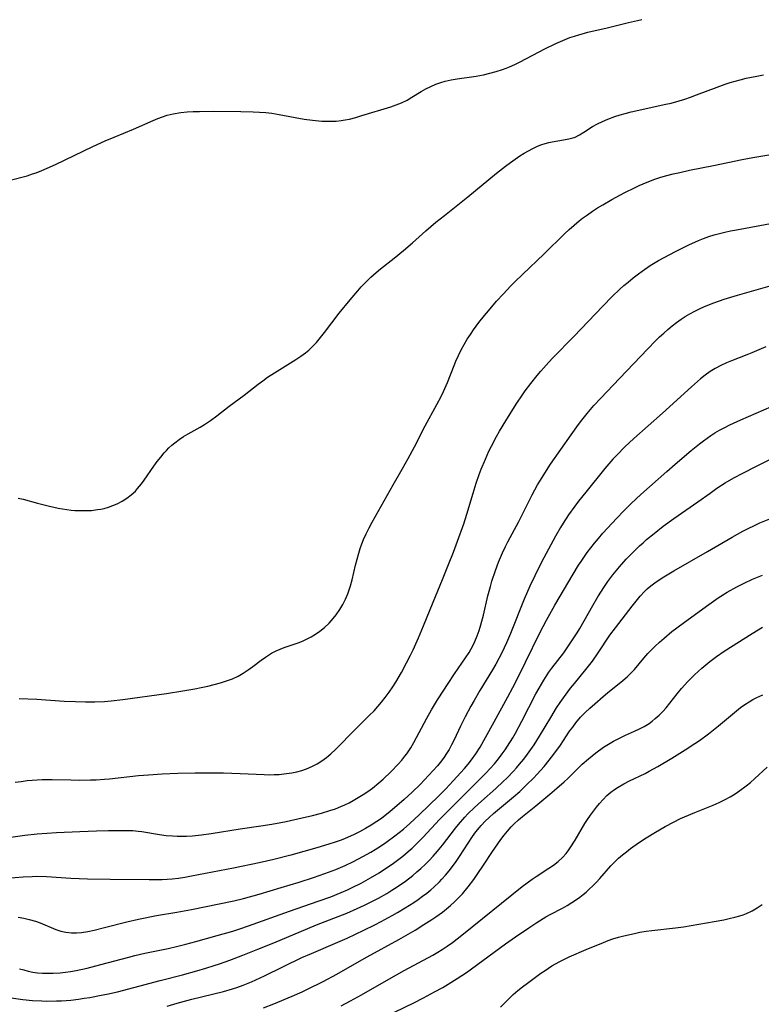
# Model space of a CAD drawing. Header units: inches. Extents: x 1073367 to 1082519, y 1569854 to 1574957.
# Tile 470 of 565: x 1079333 to 1079553, y 1573620 to 1573911. Entities that reach past the tile are written whole.
import ezdxf

# ---------------------------------------------------------------- set-up
doc = ezdxf.new("R2010")
doc.units = ezdxf.units.IN
doc.header["$MEASUREMENT"] = 0
doc.layers.add('CGG_CurvaNivelLidar_v1', color=7, linetype='Continuous', lineweight=30, true_color=0x008008)

msp = doc.modelspace()

# ---------------------------------------------------------------- linework, layer by layer
at = {"layer": 'CGG_CurvaNivelLidar_v1'}
for points in [[(1079330.6283, 1573863.4581, 78.5), (1079335.5881, 1573864.8283, 78.5), (1079337.2315, 1573865.3289, 78.5), (1079338.246, 1573865.6762, 78.5), (1079339.9166, 1573866.3152, 78.5), (1079341.5693, 1573867.014, 78.5), (1079343.9695, 1573868.1089, 78.5), (1079355.0023, 1573873.4452, 78.5), (1079358.6385, 1573875.123, 78.5), (1079361.2963, 1573876.2458, 78.5), (1079367.0285, 1573878.5632, 78.5), (1079372.8953, 1573881.1343, 78.5), (1079374.2564, 1573881.701, 78.5), (1079375.6278, 1573882.2229, 78.5), (1079377.0155, 1573882.6807, 78.5), (1079378.729, 1573883.1218, 78.5), (1079381.0463, 1573883.5033, 78.5), (1079382.8474, 1573883.6773, 78.5), (1079384.666, 1573883.781, 78.5), (1079386.4972, 1573883.8373, 78.5), (1079390.5782, 1573883.8771, 78.5), (1079398.7196, 1573883.8209, 78.5), (1079402.4217, 1573883.7207, 78.5), (1079404.2659, 1573883.6281, 78.5), (1079406.103, 1573883.4909, 78.5), (1079407.9305, 1573883.2932, 78.5), (1079410.1152, 1573882.9532, 78.5), (1079414.8185, 1573882.0085, 78.5), (1079417.478, 1573881.5371, 78.5), (1079419.9083, 1573881.2147, 78.5), (1079422.6654, 1573880.9795, 78.5), (1079424.081, 1573880.9231, 78.5), (1079425.4905, 1573880.9149, 78.5), (1079426.9331, 1573880.9655, 78.5), (1079428.3641, 1573881.0967, 78.5), (1079429.6159, 1573881.2939, 78.5), (1079430.8599, 1573881.5554, 78.5), (1079432.7149, 1573882.0326, 78.5), (1079434.5633, 1573882.5755, 78.5), (1079443.0544, 1573885.1807, 78.5), (1079444.6521, 1573885.7266, 78.5), (1079446.2059, 1573886.3544, 78.5), (1079447.8925, 1573887.1984, 78.5), (1079449.2965, 1573888.027, 78.5), (1079452.0735, 1573889.7547, 78.5), (1079453.455, 1573890.5261, 78.5), (1079454.877, 1573891.23, 78.5), (1079456.3371, 1573891.8566, 78.5), (1079457.8348, 1573892.3923, 78.5), (1079459.1262, 1573892.7618, 78.5), (1079460.914, 1573893.1506, 78.5), (1079462.7322, 1573893.4507, 78.5), (1079468.2624, 1573894.2339, 78.5), (1079470.5169, 1573894.6692, 78.5), (1079472.3926, 1573895.1141, 78.5), (1079474.2507, 1573895.6311, 78.5), (1079476.0856, 1573896.2253, 78.5), (1079477.1507, 1573896.6146, 78.5), (1079478.2039, 1573897.0361, 78.5), (1079479.7533, 1573897.7256, 78.5), (1079481.282, 1573898.4699, 78.5), (1079488.5613, 1573902.2957, 78.5), (1079491.8424, 1573903.9085, 78.5), (1079494.6129, 1573905.1113, 78.5), (1079496.0195, 1573905.653, 78.5), (1079497.3178, 1573906.105, 78.5), (1079498.6291, 1573906.5162, 78.5), (1079501.2697, 1573907.2252, 78.5), (1079507.0278, 1573908.5619, 78.5), (1079513.3392, 1573910.1388, 78.5), (1079515.9406, 1573910.7036, 78.5), (1079517.2653, 1573910.9585, 78.5)], [(1079332.963, 1573769.5179, 78), (1079334.4, 1573769.1674, 78), (1079338.6267, 1573768.0356, 78), (1079342.1842, 1573767.1387, 78), (1079344.7944, 1573766.564, 78), (1079347.3743, 1573766.1207, 78), (1079348.6469, 1573765.9679, 78), (1079349.7329, 1573765.8791, 78), (1079350.8188, 1573765.8248, 78), (1079352.7078, 1573765.804, 78), (1079354.584, 1573765.8853, 78), (1079356.4372, 1573766.09, 78), (1079357.4064, 1573766.2583, 78), (1079358.3637, 1573766.4706, 78), (1079359.6634, 1573766.8367, 78), (1079360.9334, 1573767.2816, 78), (1079362.1695, 1573767.8008, 78), (1079363.6502, 1573768.5531, 78), (1079365.0541, 1573769.4396, 78), (1079366.3701, 1573770.4538, 78), (1079367.5881, 1573771.5907, 78), (1079368.2371, 1573772.2959, 78), (1079369.3716, 1573773.6895, 78), (1079370.2199, 1573774.8368, 78), (1079373.0571, 1573778.9355, 78), (1079374.0423, 1573780.292, 78), (1079375.0675, 1573781.613, 78), (1079376.1416, 1573782.885, 78), (1079376.8119, 1573783.6164, 78), (1079377.5045, 1573784.3225, 78), (1079378.3448, 1573785.113, 78), (1079379.2202, 1573785.8598, 78), (1079380.5048, 1573786.8249, 78), (1079381.8464, 1573787.7134, 78), (1079383.229, 1573788.5431, 78), (1079386.7675, 1573790.518, 78), (1079388.0302, 1573791.2593, 78), (1079389.7961, 1573792.4078, 78), (1079391.6525, 1573793.7887, 78), (1079395.2704, 1573796.6422, 78), (1079399.7403, 1573799.9506, 78), (1079403.8449, 1573803.1479, 78), (1079405.2459, 1573804.197, 78), (1079406.6756, 1573805.2102, 78), (1079408.7443, 1573806.5796, 78), (1079415.048, 1573810.475, 78), (1079416.4946, 1573811.4465, 78), (1079417.8838, 1573812.4846, 78), (1079418.8163, 1573813.2697, 78), (1079419.8029, 1573814.1981, 78), (1079421.0734, 1573815.5544, 78), (1079422.2776, 1573816.9841, 78), (1079423.443, 1573818.4606, 78), (1079427.8445, 1573824.1789, 78), (1079431.0674, 1573828.1294, 78), (1079433.3332, 1573830.8024, 78), (1079434.3573, 1573831.9601, 78), (1079435.409, 1573833.0891, 78), (1079437.1516, 1573834.7953, 78), (1079438.764, 1573836.2078, 78), (1079440.0638, 1573837.2682, 78), (1079444.0927, 1573840.4338, 78), (1079446.8238, 1573842.6616, 78), (1079449.5346, 1573845.0156, 78), (1079453.4513, 1573848.539, 78), (1079456.4228, 1573851.0711, 78), (1079458.9077, 1573853.1035, 78), (1079465.8039, 1573858.6184, 78), (1079474.3023, 1573865.569, 78), (1079476.9928, 1573867.6567, 78), (1079478.4655, 1573868.7527, 78), (1079479.8342, 1573869.7393, 78), (1079481.2183, 1573870.6852, 78), (1079482.4624, 1573871.4732, 78), (1079483.7257, 1573872.2078, 78), (1079485.0082, 1573872.8811, 78), (1079486.1853, 1573873.4295, 78), (1079487.376, 1573873.9141, 78), (1079488.6917, 1573874.3622, 78), (1079489.7358, 1573874.6471, 78), (1079490.7831, 1573874.8768, 78), (1079494.0965, 1573875.4007, 78), (1079495.6949, 1573875.6979, 78), (1079497.2248, 1573876.1389, 78), (1079497.5293, 1573876.2564, 78), (1079498.8508, 1573876.8972, 78), (1079500.1293, 1573877.6704, 78), (1079502.7238, 1573879.3403, 78), (1079504.146, 1573880.1343, 78), (1079505.6379, 1573880.8649, 78), (1079507.1849, 1573881.5372, 78), (1079509.3086, 1573882.3321, 78), (1079510.8169, 1573882.8049, 78), (1079512.3527, 1573883.2291, 78), (1079514.0773, 1573883.6577, 78), (1079524.4002, 1573885.932, 78), (1079525.905, 1573886.2942, 78), (1079528.2991, 1573886.9395, 78), (1079529.9727, 1573887.4614, 78), (1079531.6323, 1573888.0307, 78), (1079533.4643, 1573888.7041, 78), (1079539.5322, 1573891.0388, 78), (1079541.9355, 1573891.8871, 78), (1079543.3752, 1573892.3568, 78), (1079546.2805, 1573893.2047, 78), (1079548.1357, 1573893.6649, 78), (1079551.232, 1573894.2914, 78), (1079553.1876, 1573894.62, 78)], [(1079333.2863, 1573710.2986, 77.5), (1079338.5012, 1573710.01, 77.5), (1079346.5758, 1573709.4915, 77.5), (1079349.9442, 1573709.335, 77.5), (1079352.8077, 1573709.269, 77.5), (1079355.5748, 1573709.2749, 77.5), (1079358.4852, 1573709.3845, 77.5), (1079360.457, 1573709.5337, 77.5), (1079363.8361, 1573709.9106, 77.5), (1079376.8325, 1573711.7299, 77.5), (1079381.5816, 1573712.4848, 77.5), (1079385.1942, 1573713.1301, 77.5), (1079386.9884, 1573713.4845, 77.5), (1079389.0007, 1573713.9198, 77.5), (1079390.874, 1573714.3668, 77.5), (1079392.7215, 1573714.8641, 77.5), (1079394.5327, 1573715.4324, 77.5), (1079396.2936, 1573716.099, 77.5), (1079397.9574, 1573716.8797, 77.5), (1079399.4478, 1573717.7362, 77.5), (1079400.8828, 1573718.6867, 77.5), (1079402.2763, 1573719.7001, 77.5), (1079404.7761, 1573721.6086, 77.5), (1079406.0474, 1573722.5223, 77.5), (1079406.9218, 1573723.0957, 77.5), (1079407.8193, 1573723.6299, 77.5), (1079409.2057, 1573724.3432, 77.5), (1079410.358, 1573724.8451, 77.5), (1079411.5344, 1573725.2959, 77.5), (1079415.6943, 1573726.7244, 77.5), (1079416.9669, 1573727.2177, 77.5), (1079418.2123, 1573727.7727, 77.5), (1079419.5512, 1573728.4767, 77.5), (1079420.842, 1573729.2687, 77.5), (1079422.0815, 1573730.142, 77.5), (1079423.4963, 1573731.2926, 77.5), (1079424.8247, 1573732.5449, 77.5), (1079426.0555, 1573733.8951, 77.5), (1079426.9044, 1573734.9691, 77.5), (1079427.9798, 1573736.534, 77.5), (1079428.8599, 1573738.044, 77.5), (1079429.6435, 1573739.6141, 77.5), (1079430.3339, 1573741.2346, 77.5), (1079430.7565, 1573742.3816, 77.5), (1079431.1361, 1573743.5467, 77.5), (1079431.6336, 1573745.3226, 77.5), (1079432.6481, 1573749.6648, 77.5), (1079433.0946, 1573751.46, 77.5), (1079433.6002, 1573753.2396, 77.5), (1079434.0397, 1573754.5955, 77.5), (1079434.524, 1573755.9358, 77.5), (1079435.0537, 1573757.2589, 77.5), (1079435.8208, 1573758.976, 77.5), (1079436.6494, 1573760.6677, 77.5), (1079437.5219, 1573762.341, 77.5), (1079439.3026, 1573765.5769, 77.5), (1079443.7297, 1573773.4195, 77.5), (1079446.4304, 1573778.0553, 77.5), (1079448.2378, 1573781.2324, 77.5), (1079450.0601, 1573784.6598, 77.5), (1079453.2382, 1573790.8526, 77.5), (1079456.699, 1573797.1487, 77.5), (1079457.9823, 1573799.564, 77.5), (1079458.6748, 1573800.9828, 77.5), (1079459.8745, 1573803.6984, 77.5), (1079461.8399, 1573808.7381, 77.5), (1079462.3349, 1573809.9658, 77.5), (1079463.075, 1573811.6494, 77.5), (1079463.882, 1573813.3023, 77.5), (1079464.7492, 1573814.9022, 77.5), (1079465.6822, 1573816.4669, 77.5), (1079466.5905, 1573817.8683, 77.5), (1079467.5411, 1573819.2448, 77.5), (1079469.141, 1573821.423, 77.5), (1079470.7481, 1573823.4815, 77.5), (1079471.9088, 1573824.9011, 77.5), (1079474.3037, 1573827.6834, 77.5), (1079476.358, 1573829.9297, 77.5), (1079478.4594, 1573832.1336, 77.5), (1079479.7178, 1573833.416, 77.5), (1079481.955, 1573835.6138, 77.5), (1079488.3552, 1573841.7146, 77.5), (1079494.4081, 1573847.6137, 77.5), (1079495.8222, 1573848.9392, 77.5), (1079497.2651, 1573850.2293, 77.5), (1079498.746, 1573851.4718, 77.5), (1079499.7213, 1573852.2378, 77.5), (1079501.1652, 1573853.2997, 77.5), (1079502.6612, 1573854.3236, 77.5), (1079504.1874, 1573855.3048, 77.5), (1079505.7392, 1573856.2481, 77.5), (1079508.401, 1573857.7686, 77.5), (1079512.2085, 1573859.8316, 77.5), (1079515.073, 1573861.28, 77.5), (1079516.5226, 1573861.9629, 77.5), (1079518.8196, 1573862.9491, 77.5), (1079521.0625, 1573863.7749, 77.5), (1079522.8599, 1573864.3537, 77.5), (1079524.676, 1573864.8785, 77.5), (1079526.5077, 1573865.3542, 77.5), (1079528.4902, 1573865.8147, 77.5), (1079531.3643, 1573866.4147, 77.5), (1079538.4439, 1573867.8121, 77.5), (1079546.9508, 1573869.6034, 77.5), (1079550.0453, 1573870.1933, 77.5), (1079554.7704, 1573870.9684, 77.5)], [(1079332.0876, 1573685.4735, 77), (1079333.8547, 1573685.7526, 77), (1079335.6248, 1573685.9894, 77), (1079337.0775, 1573686.1424, 77), (1079338.533, 1573686.2503, 77), (1079340.0659, 1573686.3099, 77), (1079342.9867, 1573686.3153, 77), (1079348.5076, 1573686.1811, 77), (1079350.9325, 1573686.1512, 77), (1079354.3156, 1573686.1855, 77), (1079356.0059, 1573686.2409, 77), (1079358.4651, 1573686.3789, 77), (1079359.9311, 1573686.5003, 77), (1079368.5238, 1573687.4577, 77), (1079371.5108, 1573687.7354, 77), (1079375.5162, 1573688.0219, 77), (1079380.1297, 1573688.2222, 77), (1079385.2976, 1573688.2807, 77), (1079393.6183, 1573688.2477, 77), (1079398.5491, 1573688.1176, 77), (1079405.6732, 1573687.7479, 77), (1079407.128, 1573687.7198, 77), (1079408.5778, 1573687.7371, 77), (1079410.0368, 1573687.8132, 77), (1079411.4867, 1573687.948, 77), (1079413.8588, 1573688.2988, 77), (1079415.3367, 1573688.6045, 77), (1079416.7885, 1573688.9848, 77), (1079418.2057, 1573689.456, 77), (1079419.7726, 1573690.1233, 77), (1079421.2814, 1573690.918, 77), (1079422.7066, 1573691.8115, 77), (1079424.0731, 1573692.8031, 77), (1079425.378, 1573693.8846, 77), (1079426.7801, 1573695.2015, 77), (1079432.6382, 1573701.2048, 77), (1079436.6839, 1573705.1854, 77), (1079438.1261, 1573706.6483, 77), (1079439.2687, 1573707.909, 77), (1079440.3651, 1573709.2133, 77), (1079441.4228, 1573710.5523, 77), (1079442.5774, 1573712.1051, 77), (1079443.6758, 1573713.6999, 77), (1079444.5703, 1573715.1137, 77), (1079446.2185, 1573717.9569, 77), (1079447.7417, 1573720.8017, 77), (1079448.8917, 1573723.0868, 77), (1079449.6433, 1573724.6499, 77), (1079451.2424, 1573728.1662, 77), (1079452.7474, 1573731.7061, 77), (1079455.5723, 1573738.7004, 77), (1079458.3721, 1573745.4264, 77), (1079460.1402, 1573749.8523, 77), (1079461.579, 1573753.5318, 77), (1079462.8231, 1573756.8182, 77), (1079464.6588, 1573761.9176, 77), (1079465.5875, 1573764.7657, 77), (1079467.4047, 1573770.972, 77), (1079468.3049, 1573773.8757, 77), (1079469.2273, 1573776.5264, 77), (1079469.7996, 1573778.0481, 77), (1079471.0266, 1573781.0576, 77), (1079472.0748, 1573783.3724, 77), (1079472.7959, 1573784.8311, 77), (1079474.3376, 1573787.7, 77), (1079475.2254, 1573789.2469, 77), (1079477.0563, 1573792.3119, 77), (1079480.1407, 1573797.2935, 77), (1079481.9834, 1573800.0698, 77), (1079482.7823, 1573801.1982, 77), (1079484.4414, 1573803.4103, 77), (1079486.2941, 1573805.7089, 77), (1079487.4062, 1573807.0188, 77), (1079489.7606, 1573809.6563, 77), (1079491.0039, 1573810.9814, 77), (1079497.1519, 1573817.281, 77), (1079505.7548, 1573826.2693, 77), (1079508.5057, 1573829.0614, 77), (1079510.7761, 1573831.2427, 77), (1079511.9765, 1573832.3246, 77), (1079513.2025, 1573833.3766, 77), (1079514.7013, 1573834.5933, 77), (1079516.2338, 1573835.7671, 77), (1079517.3964, 1573836.6132, 77), (1079519.77, 1573838.2272, 77), (1079522.2076, 1573839.733, 77), (1079523.8537, 1573840.6669, 77), (1079527.2055, 1573842.4299, 77), (1079531.1197, 1573844.3413, 77), (1079534.0472, 1573845.6504, 77), (1079535.5304, 1573846.2497, 77), (1079537.0733, 1573846.8123, 77), (1079538.6363, 1573847.3138, 77), (1079540.2246, 1573847.7514, 77), (1079541.8294, 1573848.1354, 77), (1079543.4466, 1573848.4793, 77), (1079545.2026, 1573848.8188, 77), (1079552.1154, 1573850.0534, 77), (1079556.8528, 1573850.9928, 77)], [(1079325.2939, 1573668.4909, 76.5), (1079334.9335, 1573669.8082, 76.5), (1079338.5337, 1573670.227, 76.5), (1079341.4415, 1573670.4716, 76.5), (1079344.3207, 1573670.6538, 76.5), (1079351.1547, 1573670.9574, 76.5), (1079356.1262, 1573671.1381, 76.5), (1079359.6394, 1573671.2297, 76.5), (1079362.3117, 1573671.2744, 76.5), (1079365.3462, 1573671.2541, 76.5), (1079366.8553, 1573671.1851, 76.5), (1079368.3924, 1573671.0546, 76.5), (1079369.5196, 1573670.9162, 76.5), (1079374.7166, 1573670.0504, 76.5), (1079376.6417, 1573669.7846, 76.5), (1079378.5777, 1573669.6105, 76.5), (1079379.9642, 1573669.5553, 76.5), (1079381.3546, 1573669.5521, 76.5), (1079382.7479, 1573669.5928, 76.5), (1079384.4997, 1573669.6962, 76.5), (1079387.1537, 1573669.9435, 76.5), (1079389.9621, 1573670.3076, 76.5), (1079398.5507, 1573671.6963, 76.5), (1079404.6663, 1573672.587, 76.5), (1079407.8963, 1573673.0896, 76.5), (1079410.537, 1573673.582, 76.5), (1079412.1204, 1573673.9117, 76.5), (1079416.8532, 1573674.9818, 76.5), (1079419.9314, 1573675.7123, 76.5), (1079422.5544, 1573676.3781, 76.5), (1079425.0965, 1573677.1117, 76.5), (1079426.7133, 1573677.6605, 76.5), (1079428.2979, 1573678.285, 76.5), (1079429.5383, 1573678.8466, 76.5), (1079430.7572, 1573679.4558, 76.5), (1079431.9583, 1573680.1029, 76.5), (1079433.4246, 1573680.9472, 76.5), (1079434.8651, 1573681.8366, 76.5), (1079436.2748, 1573682.7735, 76.5), (1079437.6461, 1573683.7642, 76.5), (1079439.5613, 1573685.3144, 76.5), (1079440.8028, 1573686.4175, 76.5), (1079443.2014, 1573688.714, 76.5), (1079445.2962, 1573690.8804, 76.5), (1079446.293, 1573692.0008, 76.5), (1079447.24, 1573693.158, 76.5), (1079447.7666, 1573693.8585, 76.5), (1079448.9657, 1573695.6638, 76.5), (1079449.8838, 1573697.2346, 76.5), (1079453.7531, 1573704.4897, 76.5), (1079455.1501, 1573706.9371, 76.5), (1079456.9023, 1573709.8583, 76.5), (1079458.7145, 1573712.7419, 76.5), (1079459.8221, 1573714.4377, 76.5), (1079461.9188, 1573717.5317, 76.5), (1079465.1922, 1573722.2558, 76.5), (1079466.2175, 1573723.8918, 76.5), (1079466.8286, 1573724.9768, 76.5), (1079467.3839, 1573726.052, 76.5), (1079467.9003, 1573727.1469, 76.5), (1079468.5731, 1573728.7558, 76.5), (1079469.1739, 1573730.397, 76.5), (1079469.7136, 1573732.0636, 76.5), (1079470.4811, 1573734.8522, 76.5), (1079471.773, 1573740.6262, 76.5), (1079472.4925, 1573743.3823, 76.5), (1079472.9636, 1573744.9501, 76.5), (1079474.0073, 1573748.0556, 76.5), (1079474.9453, 1573750.565, 76.5), (1079475.5056, 1573751.9442, 76.5), (1079476.0992, 1573753.3087, 76.5), (1079476.9891, 1573755.1799, 76.5), (1079477.71, 1573756.5758, 76.5), (1079480.9457, 1573762.5793, 76.5), (1079483.7714, 1573768.3169, 76.5), (1079484.8604, 1573770.4525, 76.5), (1079486.4615, 1573773.3943, 76.5), (1079487.29, 1573774.8151, 76.5), (1079488.5647, 1573776.8693, 76.5), (1079490.2972, 1573779.5085, 76.5), (1079496.353, 1573788.2449, 76.5), (1079498.5371, 1573791.2654, 76.5), (1079499.5058, 1573792.547, 76.5), (1079501.106, 1573794.55, 76.5), (1079503.0575, 1573796.8327, 76.5), (1079505.1154, 1573799.0693, 76.5), (1079510.6944, 1573804.8209, 76.5), (1079519.0289, 1573813.6124, 76.5), (1079521.3459, 1573815.9887, 76.5), (1079522.5253, 1573817.1505, 76.5), (1079523.7264, 1573818.2847, 76.5), (1079524.9541, 1573819.3817, 76.5), (1079526.213, 1573820.4367, 76.5), (1079527.507, 1573821.442, 76.5), (1079528.8422, 1573822.3865, 76.5), (1079530.0731, 1573823.1699, 76.5), (1079531.4661, 1573823.9749, 76.5), (1079532.8908, 1573824.7292, 76.5), (1079534.3418, 1573825.4396, 76.5), (1079535.8152, 1573826.1096, 76.5), (1079538.535, 1573827.2244, 76.5), (1079541.5779, 1573828.3054, 76.5), (1079545.4998, 1573829.518, 76.5), (1079555.8704, 1573832.4232, 76.5)], [(1079553.8784, 1573814.2364, 76), (1079549.8127, 1573812.4649, 76), (1079548.2594, 1573811.824, 76), (1079543.8122, 1573810.098, 76), (1079542.316, 1573809.4855, 76), (1079540.599, 1573808.7, 76), (1079538.936, 1573807.8167, 76), (1079537.444, 1573806.8863, 76), (1079536.009, 1573805.8628, 76), (1079534.5844, 1573804.7275, 76), (1079531.9487, 1573802.4325, 76), (1079523.3315, 1573794.6316, 76), (1079514.9108, 1573787.0982, 76), (1079512.2772, 1573784.6325, 76), (1079509.8296, 1573782.1827, 76), (1079508.7287, 1573780.9995, 76), (1079506.3299, 1573778.2276, 76), (1079500.6854, 1573771.2947, 76), (1079498.5534, 1573768.5972, 76), (1079497.4547, 1573767.1452, 76), (1079495.6072, 1573764.5418, 76), (1079494.0465, 1573762.1358, 76), (1079493.2682, 1573760.8587, 76), (1079491.7599, 1573758.223, 76), (1079487.6593, 1573750.5376, 76), (1079485.6083, 1573746.5241, 76), (1079484.1925, 1573743.4863, 76), (1079482.4945, 1573739.6022, 76), (1079478.4158, 1573729.4978, 76), (1079477.2255, 1573726.6724, 76), (1079475.8621, 1573723.7168, 76), (1079475.0036, 1573722.0459, 76), (1079474.0971, 1573720.3991, 76), (1079473.1535, 1573718.7712, 76), (1079469.4278, 1573712.6412, 76), (1079467.7054, 1573709.6989, 76), (1079466.7565, 1573708.0134, 76), (1079465.0575, 1573704.8153, 76), (1079463.7019, 1573702.0586, 76), (1079461.7818, 1573698.0246, 76), (1079461.0171, 1573696.5091, 76), (1079460.311, 1573695.219, 76), (1079459.5504, 1573693.9651, 76), (1079458.8462, 1573692.9261, 76), (1079458.036, 1573691.8363, 76), (1079456.8573, 1573690.3941, 76), (1079455.6194, 1573688.9911, 76), (1079454.345, 1573687.6101, 76), (1079451.7108, 1573684.8557, 76), (1079449.4058, 1573682.5837, 76), (1079447.0307, 1573680.3986, 76), (1079445.575, 1573679.1253, 76), (1079442.8487, 1573676.8254, 76), (1079440.2917, 1573674.8056, 76), (1079438.9738, 1573673.8557, 76), (1079437.2967, 1573672.7642, 76), (1079435.5941, 1573671.772, 76), (1079433.8519, 1573670.847, 76), (1079432.0785, 1573669.9799, 76), (1079429.6306, 1573668.8967, 76), (1079428.3862, 1573668.4032, 76), (1079426.5906, 1573667.7629, 76), (1079424.7734, 1573667.1729, 76), (1079421.2156, 1573666.1012, 76), (1079413.5326, 1573663.9587, 76), (1079408.4998, 1573662.6537, 76), (1079404.1343, 1573661.6451, 76), (1079396.6306, 1573660.0576, 76), (1079384.1949, 1573657.7215, 76), (1079382.1677, 1573657.3672, 76), (1079380.3076, 1573657.0858, 76), (1079378.4411, 1573656.869, 76), (1079376.9949, 1573656.7569, 76), (1079375.5445, 1573656.6865, 76), (1079373.5867, 1573656.6409, 76), (1079371.6245, 1573656.6343, 76), (1079360.1389, 1573656.7734, 76), (1079353.4613, 1573656.8881, 76), (1079348.5296, 1573657.0723, 76), (1079341.3217, 1573657.5456, 76), (1079338.501, 1573657.6049, 76), (1079337.1295, 1573657.5777, 76), (1079334.3859, 1573657.4353, 76), (1079326.9454, 1573656.8452, 76)], [(1079332.9523, 1573645.6066, 75.5), (1079334.5821, 1573645.3011, 75.5), (1079336.1861, 1573644.9318, 75.5), (1079338.0795, 1573644.3894, 75.5), (1079339.4374, 1573643.9047, 75.5), (1079344.0775, 1573641.9583, 75.5), (1079345.523, 1573641.474, 75.5), (1079347.0806, 1573641.1231, 75.5), (1079348.6711, 1573640.9491, 75.5), (1079350.158, 1573640.9476, 75.5), (1079351.6595, 1573641.0722, 75.5), (1079353.512, 1573641.3544, 75.5), (1079355.3777, 1573641.7385, 75.5), (1079358.5067, 1573642.512, 75.5), (1079365.0658, 1573644.2543, 75.5), (1079368.5376, 1573645.0604, 75.5), (1079373.8464, 1573646.0772, 75.5), (1079379.8341, 1573647.0977, 75.5), (1079384.164, 1573647.8846, 75.5), (1079392.4004, 1573649.5349, 75.5), (1079396.7145, 1573650.4701, 75.5), (1079399.5149, 1573651.1584, 75.5), (1079404.1441, 1573652.4223, 75.5), (1079410.6702, 1573654.3291, 75.5), (1079415.9929, 1573655.9593, 75.5), (1079420.189, 1573657.3146, 75.5), (1079423.5601, 1573658.485, 75.5), (1079426.8026, 1573659.7054, 75.5), (1079429.5438, 1573660.8714, 75.5), (1079432.066, 1573662.079, 75.5), (1079434.8084, 1573663.5155, 75.5), (1079437.1654, 1573664.852, 75.5), (1079438.4181, 1573665.606, 75.5), (1079440.0346, 1573666.6352, 75.5), (1079441.6237, 1573667.7066, 75.5), (1079444.2576, 1573669.6106, 75.5), (1079446.8243, 1573671.6345, 75.5), (1079448.7281, 1573673.2723, 75.5), (1079451.4867, 1573675.8636, 75.5), (1079457.3175, 1573681.5245, 75.5), (1079459.356, 1573683.5681, 75.5), (1079461.5569, 1573685.9019, 75.5), (1079464.8124, 1573689.553, 75.5), (1079465.9005, 1573690.8412, 75.5), (1079466.9514, 1573692.1536, 75.5), (1079468.2361, 1573693.9126, 75.5), (1079469.4994, 1573695.9035, 75.5), (1079471.1116, 1573698.7697, 75.5), (1079473.5998, 1573703.3824, 75.5), (1079477.6386, 1573710.7061, 75.5), (1079479.147, 1573713.5272, 75.5), (1079480.6994, 1573716.544, 75.5), (1079482.922, 1573720.9892, 75.5), (1079487.1087, 1573729.6349, 75.5), (1079489.0815, 1573733.4236, 75.5), (1079491.5788, 1573737.8279, 75.5), (1079497.0016, 1573747.0637, 75.5), (1079498.5966, 1573749.641, 75.5), (1079499.3497, 1573750.802, 75.5), (1079501.1406, 1573753.3855, 75.5), (1079502.2062, 1573754.8113, 75.5), (1079503.3054, 1573756.2115, 75.5), (1079504.4374, 1573757.5859, 75.5), (1079505.7398, 1573759.0909, 75.5), (1079507.0725, 1573760.5708, 75.5), (1079509.8738, 1573763.5683, 75.5), (1079511.9726, 1573765.7421, 75.5), (1079514.1181, 1573767.8686, 75.5), (1079516.9889, 1573770.5269, 75.5), (1079524.656, 1573777.3639, 75.5), (1079527.1614, 1573779.5585, 75.5), (1079531.8769, 1573783.5773, 75.5), (1079534.2641, 1573785.521, 75.5), (1079535.4797, 1573786.4584, 75.5), (1079537.6817, 1573788.0248, 75.5), (1079538.8164, 1573788.7546, 75.5), (1079540.1867, 1573789.5609, 75.5), (1079541.5877, 1573790.3171, 75.5), (1079543.2274, 1573791.1374, 75.5), (1079546.5693, 1573792.675, 75.5), (1079555.5741, 1573796.6013, 75.5)], [(1079333.3516, 1573630.345, 75), (1079334.6117, 1573629.9859, 75), (1079335.9407, 1573629.6573, 75), (1079337.278, 1573629.3877, 75), (1079338.6239, 1573629.188, 75), (1079340.1773, 1573629.0557, 75), (1079341.7394, 1573629.0145, 75), (1079343.3072, 1573629.0501, 75), (1079345.3579, 1573629.1939, 75), (1079346.9015, 1573629.3646, 75), (1079348.4437, 1573629.5852, 75), (1079350.1137, 1573629.8783, 75), (1079353.3011, 1573630.5562, 75), (1079357.4044, 1573631.5736, 75), (1079365.6469, 1573633.8045, 75), (1079367.4106, 1573634.2547, 75), (1079370.3381, 1573634.9207, 75), (1079377.2584, 1573636.3094, 75), (1079379.7928, 1573636.8918, 75), (1079382.4984, 1573637.5824, 75), (1079385.477, 1573638.3862, 75), (1079391.7426, 1573640.1586, 75), (1079396.3466, 1573641.5152, 75), (1079398.4443, 1573642.1777, 75), (1079400.978, 1573643.0304, 75), (1079413.1638, 1573647.3927, 75), (1079421.6331, 1573650.3272, 75), (1079425.3218, 1573651.6523, 75), (1079428.4159, 1573652.8738, 75), (1079430.2768, 1573653.6936, 75), (1079431.6296, 1573654.3335, 75), (1079434.2984, 1573655.6897, 75), (1079437.0462, 1573657.2039, 75), (1079439.5966, 1573658.7296, 75), (1079441.8321, 1573660.1774, 75), (1079443.4491, 1573661.2929, 75), (1079445.0359, 1573662.4485, 75), (1079446.5882, 1573663.6474, 75), (1079448.2461, 1573665.025, 75), (1079449.391, 1573666.0497, 75), (1079450.5084, 1573667.1056, 75), (1079452.6747, 1573669.2921, 75), (1079457.5059, 1573674.4975, 75), (1079459.9201, 1573676.9917, 75), (1079462.4613, 1573679.541, 75), (1079467.5125, 1573684.5023, 75), (1079471.1596, 1573688.207, 75), (1079472.4235, 1573689.555, 75), (1079473.6777, 1573690.9553, 75), (1079474.8856, 1573692.3902, 75), (1079476.0324, 1573693.8703, 75), (1079476.878, 1573695.0646, 75), (1079477.6034, 1573696.1559, 75), (1079479.1082, 1573698.6036, 75), (1079479.8873, 1573699.9594, 75), (1079481.8282, 1573703.5392, 75), (1079485.9492, 1573711.5874, 75), (1079486.8843, 1573713.3025, 75), (1079488.2741, 1573715.6571, 75), (1079489.8268, 1573718.0031, 75), (1079490.7038, 1573719.2239, 75), (1079494.193, 1573723.8009, 75), (1079495.8257, 1573726.0808, 75), (1079496.625, 1573727.2709, 75), (1079498.1563, 1573729.699, 75), (1079498.9251, 1573730.9949, 75), (1079502.7525, 1573737.7254, 75), (1079504.2702, 1573740.3005, 75), (1079506.2334, 1573743.3937, 75), (1079507.2359, 1573744.8496, 75), (1079508.7016, 1573746.8202, 75), (1079510.6502, 1573749.1981, 75), (1079512.6569, 1573751.4239, 75), (1079514.6945, 1573753.5152, 75), (1079516.6083, 1573755.3672, 75), (1079517.6405, 1573756.3202, 75), (1079518.6921, 1573757.2514, 75), (1079520.9047, 1573759.0796, 75), (1079523.5915, 1573761.1575, 75), (1079526.7496, 1573763.4822, 75), (1079533.7683, 1573768.3526, 75), (1079537.422, 1573771.0087, 75), (1079539.4656, 1573772.4471, 75), (1079541.8528, 1573773.9734, 75), (1079544.46, 1573775.482, 75), (1079547.1228, 1573776.9134, 75), (1079551.1079, 1573778.9399, 75), (1079555.1022, 1573780.8827, 75)], [(1079327.2678, 1573622.2463, 74.5), (1079334.3366, 1573621.2837, 74.5), (1079337.186, 1573620.9851, 74.5), (1079339.9547, 1573620.8326, 74.5), (1079341.3742, 1573620.8067, 74.5), (1079344.2906, 1573620.8442, 74.5), (1079345.7483, 1573620.9073, 74.5), (1079348.4767, 1573621.1107, 74.5), (1079350.7493, 1573621.37, 74.5), (1079352.4462, 1573621.6109, 74.5), (1079354.1396, 1573621.8837, 74.5), (1079357.5167, 1573622.5038, 74.5), (1079359.1875, 1573622.8438, 74.5), (1079362.3063, 1573623.5433, 74.5), (1079367.1838, 1573624.7764, 74.5), (1079374.8893, 1573626.8771, 74.5), (1079381.5266, 1573628.5898, 74.5), (1079385.7059, 1573629.7149, 74.5), (1079388.4583, 1573630.5114, 74.5), (1079390.8743, 1573631.2696, 74.5), (1079392.436, 1573631.7969, 74.5), (1079395.5387, 1573632.9142, 74.5), (1079399.3691, 1573634.3755, 74.5), (1079403.7794, 1573636.1327, 74.5), (1079408.4867, 1573638.0596, 74.5), (1079418.5811, 1573642.294, 74.5), (1079421.0736, 1573643.2961, 74.5), (1079427.5317, 1573645.8077, 74.5), (1079430.0356, 1573646.8184, 74.5), (1079433.0897, 1573648.129, 74.5), (1079435.2831, 1573649.1355, 74.5), (1079436.8792, 1573649.9096, 74.5), (1079439.3976, 1573651.2182, 74.5), (1079441.877, 1573652.6291, 74.5), (1079443.4023, 1573653.5601, 74.5), (1079444.9407, 1573654.5515, 74.5), (1079447.4168, 1573656.2752, 74.5), (1079449.6016, 1573657.9619, 74.5), (1079450.8069, 1573658.9711, 74.5), (1079451.9814, 1573660.0154, 74.5), (1079453.2187, 1573661.1895, 74.5), (1079454.4194, 1573662.4016, 74.5), (1079455.5848, 1573663.6481, 74.5), (1079456.844, 1573665.0795, 74.5), (1079458.3067, 1573666.8631, 74.5), (1079462.1714, 1573671.8878, 74.5), (1079463.1031, 1573673.047, 74.5), (1079464.9306, 1573675.1309, 74.5), (1079465.8862, 1573676.1364, 74.5), (1079467.7893, 1573678.0046, 74.5), (1079469.9142, 1573679.9373, 74.5), (1079474.1203, 1573683.658, 74.5), (1079476.3041, 1573685.7069, 74.5), (1079477.3497, 1573686.7351, 74.5), (1079479.3191, 1573688.7713, 74.5), (1079480.2411, 1573689.7794, 74.5), (1079481.1405, 1573690.8063, 74.5), (1079482.3572, 1573692.2822, 74.5), (1079483.5156, 1573693.8033, 74.5), (1079484.4759, 1573695.1706, 74.5), (1079485.3987, 1573696.5664, 74.5), (1079486.9897, 1573699.1059, 74.5), (1079490.3537, 1573704.6829, 74.5), (1079492.0835, 1573707.4788, 74.5), (1079493.0921, 1573709.0259, 74.5), (1079494.0936, 1573710.4768, 74.5), (1079496.1985, 1573713.3039, 74.5), (1079497.3187, 1573714.7116, 74.5), (1079500.6917, 1573718.8113, 74.5), (1079502.6377, 1573721.3356, 74.5), (1079504.3316, 1573723.7379, 74.5), (1079507.8367, 1573728.9745, 74.5), (1079509.4362, 1573731.1967, 74.5), (1079514.37, 1573737.5265, 74.5), (1079515.5712, 1573739.0424, 74.5), (1079516.7982, 1573740.519, 74.5), (1079518.0859, 1573741.9236, 74.5), (1079518.8702, 1573742.6849, 74.5), (1079519.8779, 1573743.5531, 74.5), (1079521.113, 1573744.4871, 74.5), (1079522.4024, 1573745.3622, 74.5), (1079523.731, 1573746.197, 74.5), (1079526.7179, 1573747.9585, 74.5), (1079536.6419, 1573753.6679, 74.5), (1079543.9904, 1573757.9839, 74.5), (1079547.1085, 1573759.7245, 74.5), (1079548.693, 1573760.541, 74.5), (1079550.513, 1573761.4061, 74.5), (1079552.1786, 1573762.1495, 74.5), (1079555.5406, 1573763.5709, 74.5)], [(1079376.9665, 1573619.3101, 74), (1079379.9059, 1573620.1914, 74), (1079384.2425, 1573621.3487, 74), (1079393.664, 1573623.653, 74), (1079396.2486, 1573624.3867, 74), (1079397.5261, 1573624.7966, 74), (1079399.4679, 1573625.5, 74), (1079401.8735, 1573626.4901, 74), (1079405.7718, 1573628.27, 74), (1079416.7987, 1573633.6427, 74), (1079419.6101, 1573634.9039, 74), (1079426.685, 1573637.8972, 74), (1079430.1456, 1573639.4285, 74), (1079435.108, 1573641.7602, 74), (1079438.3737, 1573643.3792, 74), (1079440.2565, 1573644.3553, 74), (1079443.4565, 1573646.0911, 74), (1079445.0381, 1573646.9894, 74), (1079447.3635, 1573648.372, 74), (1079449.8663, 1573649.9612, 74), (1079451.1988, 1573650.8674, 74), (1079452.4641, 1573651.7814, 74), (1079453.7003, 1573652.7309, 74), (1079454.9044, 1573653.7174, 74), (1079455.8074, 1573654.5046, 74), (1079457.4432, 1573656.0602, 74), (1079458.1792, 1573656.8238, 74), (1079459.2688, 1573658.0336, 74), (1079460.3126, 1573659.2846, 74), (1079461.3115, 1573660.5733, 74), (1079462.3694, 1573662.0422, 74), (1079463.3891, 1573663.5397, 74), (1079467.252, 1573669.4219, 74), (1079468.2408, 1573670.8096, 74), (1079469.2883, 1573672.1448, 74), (1079469.8017, 1573672.7419, 74), (1079470.9506, 1573673.957, 74), (1079472.164, 1573675.1157, 74), (1079473.4231, 1573676.236, 74), (1079479.3026, 1573681.1545, 74), (1079481.1804, 1573682.7945, 74), (1079482.1818, 1573683.7167, 74), (1079483.2202, 1573684.7079, 74), (1079485.2447, 1573686.7442, 74), (1079486.3127, 1573687.8779, 74), (1079488.39, 1573690.1954, 74), (1079489.918, 1573692.0082, 74), (1079491.3035, 1573693.7994, 74), (1079493.1937, 1573696.481, 74), (1079495.9364, 1573700.5598, 74), (1079496.8279, 1573701.8193, 74), (1079497.7556, 1573703.0465, 74), (1079499.1785, 1573704.7278, 74), (1079500.5108, 1573706.1016, 74), (1079501.9084, 1573707.4159, 74), (1079503.345, 1573708.6953, 74), (1079505.8584, 1573710.8574, 74), (1079507.1293, 1573711.9179, 74), (1079511.6205, 1573715.5455, 74), (1079512.8953, 1573716.6526, 74), (1079514.1063, 1573717.8164, 74), (1079515.0823, 1573718.8733, 74), (1079517.8686, 1573722.2016, 74), (1079519.0303, 1573723.5186, 74), (1079520.0945, 1573724.635, 74), (1079521.1983, 1573725.7222, 74), (1079522.5155, 1573726.9473, 74), (1079523.8703, 1573728.141, 74), (1079526.1732, 1573730.046, 74), (1079529.448, 1573732.5602, 74), (1079536.3355, 1573737.5798, 74), (1079539.8264, 1573739.9891, 74), (1079542.5113, 1573741.6807, 74), (1079545.3475, 1573743.2981, 74), (1079547.4801, 1573744.3955, 74), (1079549.9641, 1573745.5409, 74), (1079552.9694, 1573746.7632, 74)], [(1079405.4757, 1573618.7687, 73.5), (1079408.4785, 1573619.9429, 73.5), (1079413.9261, 1573622.2509, 73.5), (1079416.9022, 1573623.5713, 73.5), (1079418.454, 1573624.2936, 73.5), (1079423.0524, 1573626.5811, 73.5), (1079427.1561, 1573628.7656, 73.5), (1079429.7246, 1573630.2121, 73.5), (1079436.1382, 1573633.9088, 73.5), (1079445.4578, 1573639.0419, 73.5), (1079450.2292, 1573641.8086, 73.5), (1079452.8367, 1573643.3979, 73.5), (1079455.2166, 1573644.9152, 73.5), (1079456.3845, 1573645.7023, 73.5), (1079458.3467, 1573647.1259, 73.5), (1079459.5638, 1573648.0848, 73.5), (1079460.7473, 1573649.082, 73.5), (1079461.893, 1573650.12, 73.5), (1079463.0815, 1573651.2884, 73.5), (1079464.2219, 1573652.504, 73.5), (1079465.9448, 1573654.5394, 73.5), (1079467.5889, 1573656.7405, 73.5), (1079468.5907, 1573658.1761, 73.5), (1079470.6803, 1573661.2597, 73.5), (1079472.951, 1573664.6919, 73.5), (1079475.6395, 1573668.5546, 73.5), (1079476.5952, 1573669.8371, 73.5), (1079477.5872, 1573671.0814, 73.5), (1079478.6307, 1573672.2732, 73.5), (1079479.5643, 1573673.227, 73.5), (1079480.7786, 1573674.3377, 73.5), (1079482.0425, 1573675.4006, 73.5), (1079485.9347, 1573678.5311, 73.5), (1079490.1103, 1573681.971, 73.5), (1079492.137, 1573683.7063, 73.5), (1079494.3001, 1573685.6485, 73.5), (1079495.3566, 1573686.6448, 73.5), (1079498.8029, 1573690.0362, 73.5), (1079499.619, 1573690.8012, 73.5), (1079501.4786, 1573692.434, 73.5), (1079503.6575, 1573694.178, 73.5), (1079505.9791, 1573695.8545, 73.5), (1079507.4369, 1573696.802, 73.5), (1079508.9331, 1573697.6782, 73.5), (1079510.6523, 1573698.5622, 73.5), (1079512.4047, 1573699.3726, 73.5), (1079515.072, 1573700.5505, 73.5), (1079516.5427, 1573701.2479, 73.5), (1079517.9726, 1573702.0117, 73.5), (1079519.4019, 1573702.9069, 73.5), (1079520.336, 1573703.5786, 73.5), (1079521.2354, 1573704.2981, 73.5), (1079522.3572, 1573705.3054, 73.5), (1079523.425, 1573706.3784, 73.5), (1079524.4445, 1573707.5064, 73.5), (1079525.553, 1573708.8418, 73.5), (1079527.7078, 1573711.5902, 73.5), (1079529.0212, 1573713.2111, 73.5), (1079530.8823, 1573715.2939, 73.5), (1079532.8158, 1573717.2415, 73.5), (1079534.9892, 1573719.2163, 73.5), (1079537.4104, 1573721.1974, 73.5), (1079539.3293, 1573722.6279, 73.5), (1079541.6436, 1573724.2118, 73.5), (1079549.8833, 1573729.4686, 73.5), (1079552.8907, 1573731.3356, 73.5)], [(1079428.3995, 1573619.439, 73), (1079431.1995, 1573620.8666, 73), (1079434.4023, 1573622.624, 73), (1079442.4675, 1573627.291, 73), (1079447.0519, 1573629.8827, 73), (1079455.5076, 1573634.3986, 73), (1079456.952, 1573635.2383, 73), (1079458.2266, 1573636.0363, 73), (1079459.7634, 1573637.0756, 73), (1079461.2698, 1573638.1631, 73), (1079464.0562, 1573640.3014, 73), (1079481.9427, 1573654.6244, 73), (1079483.4041, 1573655.7634, 73), (1079484.8931, 1573656.8486, 73), (1079486.0786, 1573657.6444, 73), (1079489.8193, 1573660.0515, 73), (1079491.1244, 1573660.9688, 73), (1079492.4933, 1573662.0469, 73), (1079493.7713, 1573663.2104, 73), (1079494.934, 1573664.4742, 73), (1079495.5416, 1573665.2511, 73), (1079496.1166, 1573666.059, 73), (1079497.5797, 1573668.3408, 73), (1079500.4484, 1573673.264, 73), (1079501.2489, 1573674.52, 73), (1079502.0865, 1573675.7525, 73), (1079502.9591, 1573676.9589, 73), (1079503.8662, 1573678.1351, 73), (1079504.7768, 1573679.2377, 73), (1079505.8432, 1573680.4261, 73), (1079506.9645, 1573681.55, 73), (1079508.1518, 1573682.5922, 73), (1079509.164, 1573683.3585, 73), (1079510.2611, 1573684.0785, 73), (1079511.9253, 1573685.0225, 73), (1079513.6489, 1573685.8927, 73), (1079518.2222, 1573688.1089, 73), (1079519.4788, 1573688.7625, 73), (1079521.9644, 1573690.1383, 73), (1079526.1082, 1573692.6198, 73), (1079530.1124, 1573695.1159, 73), (1079532.9024, 1573696.9073, 73), (1079534.2741, 1573697.8352, 73), (1079536.974, 1573699.8067, 73), (1079539.9026, 1573702.1433, 73), (1079544.0523, 1573705.6585, 73), (1079545.2708, 1573706.6486, 73), (1079546.4653, 1573707.5658, 73), (1079547.688, 1573708.4387, 73), (1079548.9448, 1573709.2564, 73), (1079550.0875, 1573709.9253, 73), (1079551.2574, 1573710.5486, 73), (1079552.9814, 1573711.3812, 73)], [(1079441.4689, 1573616.2402, 72.5), (1079449.8427, 1573620.3021, 72.5), (1079452.7652, 1573621.7765, 72.5), (1079455.9879, 1573623.4975, 72.5), (1079458.4153, 1573624.8532, 72.5), (1079459.9829, 1573625.7711, 72.5), (1079462.7059, 1573627.4548, 72.5), (1079465.4215, 1573629.2695, 72.5), (1079466.9581, 1573630.3558, 72.5), (1079476.9957, 1573637.7565, 72.5), (1079479.9396, 1573639.8231, 72.5), (1079483.8777, 1573642.4899, 72.5), (1079486.1905, 1573644.0046, 72.5), (1079488.8832, 1573645.6607, 72.5), (1079490.1839, 1573646.3898, 72.5), (1079493.7961, 1573648.3035, 72.5), (1079495.2201, 1573649.088, 72.5), (1079496.6153, 1573649.9142, 72.5), (1079497.9686, 1573650.8004, 72.5), (1079498.9419, 1573651.5095, 72.5), (1079499.8861, 1573652.2583, 72.5), (1079500.8052, 1573653.044, 72.5), (1079501.7003, 1573653.8595, 72.5), (1079502.7761, 1573654.9003, 72.5), (1079503.822, 1573655.9732, 72.5), (1079504.839, 1573657.0738, 72.5), (1079508.0823, 1573660.7522, 72.5), (1079509.6703, 1573662.3727, 72.5), (1079510.3612, 1573663.0092, 72.5), (1079511.5249, 1573664.0089, 72.5), (1079512.7274, 1573664.97, 72.5), (1079513.9602, 1573665.9007, 72.5), (1079516.3269, 1573667.5808, 72.5), (1079518.5876, 1573669.079, 72.5), (1079521.2787, 1573670.7361, 72.5), (1079524.1434, 1573672.4037, 72.5), (1079526.6009, 1573673.7197, 72.5), (1079528.7143, 1573674.7477, 72.5), (1079529.9111, 1573675.2843, 72.5), (1079532.9189, 1573676.5314, 72.5), (1079538.3561, 1573678.7231, 72.5), (1079540.1286, 1573679.519, 72.5), (1079541.8649, 1573680.3813, 72.5), (1079543.3578, 1573681.2077, 72.5), (1079544.8139, 1573682.0944, 72.5), (1079546.2317, 1573683.0393, 72.5), (1079548.0545, 1573684.3912, 72.5), (1079549.3563, 1573685.4641, 72.5), (1079550.6276, 1573686.5774, 72.5), (1079554.3399, 1573689.9067, 72.5)], [(1079475.4728, 1573618.9728, 72), (1079477.9258, 1573621.5064, 72), (1079479.2215, 1573622.7491, 72), (1079480.5875, 1573623.9219, 72), (1079482.0086, 1573625.0387, 72), (1079483.4639, 1573626.1234, 72), (1079487.4221, 1573629.0013, 72), (1079488.6855, 1573629.8792, 72), (1079490.7116, 1573631.1827, 72), (1079493.0185, 1573632.5032, 72), (1079494.1996, 1573633.1138, 72), (1079495.8109, 1573633.8801, 72), (1079500.8055, 1573636.0304, 72), (1079505.9346, 1573638.1282, 72), (1079507.327, 1573638.67, 72), (1079508.7323, 1573639.169, 72), (1079510.3237, 1573639.657, 72), (1079511.9351, 1573640.0904, 72), (1079515.0712, 1573640.8255, 72), (1079516.6569, 1573641.1354, 72), (1079518.5665, 1573641.4428, 72), (1079520.2561, 1573641.6656, 72), (1079527.2416, 1573642.4576, 72), (1079529.5314, 1573642.7708, 72), (1079538.656, 1573644.3367, 72), (1079541.5162, 1573644.8636, 72), (1079543.1233, 1573645.1964, 72), (1079544.7088, 1573645.5709, 72), (1079546.2641, 1573646.0048, 72), (1079547.2522, 1573646.3286, 72), (1079548.2192, 1573646.6961, 72), (1079549.8281, 1573647.4501, 72), (1079551.361, 1573648.3448, 72), (1079552.8121, 1573649.3691, 72)]]:
    msp.add_polyline3d(points, dxfattribs=at)

doc.saveas('drawing.dxf')
